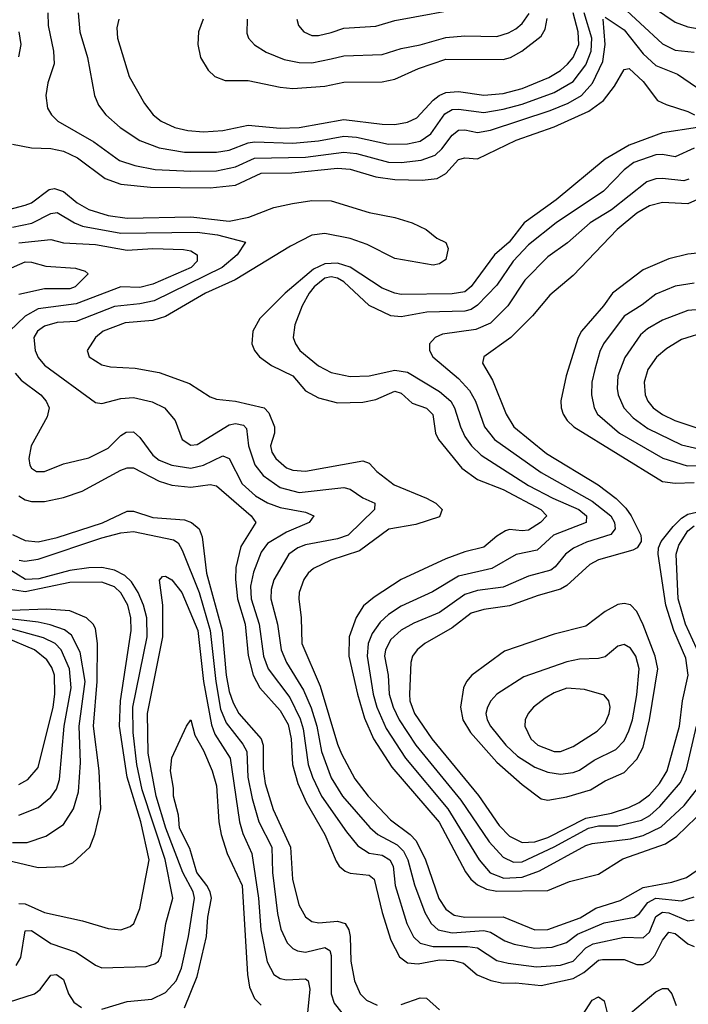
# Model space of a CAD drawing. Header units: inches. Extents: x 1305375 to 1407406, y 744550 to 841633.
# Tile 495 of 509: x 1402072 to 1404171, y 821997 to 825088. Entities that reach past the tile are written whole.
import ezdxf

# ---------------------------------------------------------------- set-up
doc = ezdxf.new("R2010")
doc.units = ezdxf.units.IN
doc.header["$MEASUREMENT"] = 0
doc.layers.add('B4802', color=7, linetype='Continuous')

msp = doc.modelspace()

# ---------------------------------------------------------------- linework, layer by layer
at = {"layer": 'B4802', "color": 5}
for points, elevation in [([(1404000.8, 825170), (1404130, 825081), (1404170, 825065.8), (1404230, 825055.7)], 1380), ([(1402942, 825090), (1402947.8, 825070), (1402964.5, 825050), (1402990, 825039.1), (1403010, 825039), (1403050, 825048.5), (1403090, 825061.7), (1403190, 825068.4), (1403250, 825085.9), (1403490, 825129.5)], 1460), ([(1403950, 825141.9), (1404090, 825012.5), (1404130, 824993), (1404190, 824986.5)], 1360), ([(1402161.3, 825110), (1402162, 825070), (1402178.1, 824990), (1402181, 824950), (1402161.3, 824890), (1402154.8, 824850), (1402160.2, 824810), (1402171.9, 824790), (1402192.1, 824770), (1402305.2, 824705.2), (1402385.8, 824645.8), (1402433.4, 824630), (1402497.9, 824617.9), (1402610, 824612.6), (1402690, 824614.2), (1402750, 824625.8), (1402810, 824653.4), (1402970, 824656.2), (1403090, 824672.1), (1403130, 824668.2), (1403230, 824641.4), (1403270, 824640.2), (1403332.3, 824647.7), (1403376.8, 824663.2), (1403397.5, 824682.5), (1403430, 824725.9), (1403450, 824741.5), (1403470, 824742.1), (1403510, 824733.8), (1403550, 824741), (1403737.3, 824802.7), (1403793.9, 824826.1), (1403835.9, 824850), (1403870.9, 824889.1), (1403903, 824957), (1403910.7, 825010), (1403903.7, 825090)], 1340), ([(1402256.4, 825110), (1402261.1, 825050), (1402285.8, 824970), (1402307, 824850), (1402320, 824820), (1402343, 824790), (1402387.9, 824750), (1402450, 824708.8), (1402510, 824685.9), (1402590, 824672.6), (1402690, 824672.3), (1402730, 824678.8), (1402790, 824701.7), (1402810, 824704.9), (1402930, 824700.9), (1403010, 824708.3), (1403090, 824723), (1403130, 824719.3), (1403230, 824697.7), (1403290, 824698.8), (1403330, 824707.2), (1403363.2, 824730), (1403407.5, 824792.5), (1403430, 824806.5), (1403450, 824807.7), (1403530, 824796.4), (1403590, 824807), (1403650, 824823), (1403750, 824860.1), (1403810, 824894.6), (1403850, 824946.9), (1403866.9, 824990), (1403868.4, 825030), (1403844.2, 825110)], 1360), ([(1402383.5, 825090), (1402377.5, 825062.5), (1402379.5, 825030), (1402415.7, 824910), (1402464.7, 824824.7), (1402491, 824790), (1402516.5, 824770), (1402559.6, 824750), (1402600.3, 824740.3), (1402650, 824735.8), (1402710, 824740.9), (1402790, 824757.4), (1402890, 824747.6), (1402950, 824749.8), (1403090, 824774.9), (1403210, 824759.9), (1403250, 824759.1), (1403290, 824766.5), (1403319.7, 824780.3), (1403370, 824835.4), (1403389.4, 824850.6), (1403410, 824859.2), (1403450, 824862.6), (1403530, 824851.4), (1403590, 824857), (1403650, 824872.1), (1403733.3, 824906.7), (1403770, 824929.1), (1403791.7, 824948.3), (1403810, 824970.1), (1403827.3, 825010), (1403825.7, 825050), (1403809.8, 825110)], 1380), ([(1402648.8, 825090), (1402633.5, 825050), (1402632.2, 825010), (1402640.5, 824970), (1402663.8, 824930), (1402685, 824910), (1402717.7, 824897.7), (1402790, 824897.1), (1402890, 824876), (1402930, 824872.2), (1403030, 824880.1), (1403090, 824892.5), (1403210, 824892.9), (1403250, 824902.1), (1403324.9, 824935.1), (1403410, 824964.8), (1403590, 824963.7), (1403613.6, 824970), (1403649.3, 824990), (1403710, 825036.8), (1403721.9, 825058.1), (1403728.4, 825091.6)], 1420), ([(1402786.4, 825090), (1402785.5, 825045.5), (1402791.2, 825030), (1402809.1, 825009.1), (1402846.4, 824986.4), (1402903.2, 824963.2), (1402950, 824953.8), (1402990, 824952.5), (1403050, 824965.2), (1403090, 824974.7), (1403210, 824978.8), (1403270, 824998), (1403330, 825009.3), (1403410, 825032.4), (1403470, 825037.5), (1403570, 825035.5), (1403607.2, 825047.2), (1403630, 825059.7), (1403650, 825076.3), (1403671.7, 825108.2)], 1440), ([(1403910, 825096.6), (1403970, 825056.2), (1404030, 824981.5), (1404070, 824944.8), (1404137.2, 824917.2), (1404196.8, 824876.8)], 1340), ([(1402070.1, 825050), (1402076.3, 825010), (1402068.8, 824971.2)], 1320), ([(1402050, 824697.3), (1402110, 824685.9), (1402170, 824684.3), (1402210, 824675), (1402254.2, 824654.2), (1402341.1, 824590), (1402390, 824572.2), (1402482.6, 824562.6), (1402670, 824560.1), (1402750, 824569.2), (1402830, 824606.6), (1402927.1, 824607.1), (1403070, 824621.7), (1403110, 824619.2), (1403190, 824595.3), (1403250, 824586.3), (1403336, 824584), (1403383.1, 824590), (1403410, 824605), (1403450, 824649.6), (1403470, 824654.3), (1403510, 824651), (1403631.4, 824710), (1403750, 824751.5), (1403859.1, 824800.9), (1403905, 824835), (1403940.1, 824879.9), (1403970, 824931.5), (1403985.4, 824934.6), (1404030, 824894.2), (1404074.9, 824834.9), (1404101.6, 824821.6), (1404170, 824800.1), (1404191, 824790)], 1320), ([(1404200.4, 824750), (1404090, 824732.8), (1403985.6, 824694.4), (1403910.6, 824650), (1403756.8, 824523.2), (1403656, 824450), (1403609, 824390), (1403562.9, 824350), (1403489.3, 824250.7), (1403470, 824234), (1403430, 824227.1), (1403270, 824225.9), (1403250, 824229.2), (1403210, 824245.7), (1403110, 824311.3), (1403070, 824323.8), (1403030, 824321.7), (1402995.2, 824304.8), (1402905.5, 824230), (1402826, 824150), (1402804.4, 824110), (1402800.9, 824070), (1402809.4, 824050), (1402825.4, 824030), (1402862.5, 824002.5), (1402930, 823970), (1402970, 823922.9), (1403010, 823901), (1403070, 823884.8), (1403150, 823887.4), (1403190, 823895.2), (1403250, 823922.2), (1403270, 823915.8), (1403304.7, 823884.7), (1403350, 823868.1), (1403369, 823849), (1403377.7, 823790), (1403386.8, 823770), (1403460.4, 823680.4), (1403510, 823644.4), (1403590, 823613.2), (1403708.3, 823550), (1403727.4, 823530), (1403707.9, 823510), (1403670, 823485.5), (1403650, 823483), (1403610, 823487.8), (1403597.1, 823483), (1403570, 823466.9), (1403530, 823431.6), (1403470, 823417.2), (1403410, 823395.4), (1403270, 823330.4), (1403184.9, 823275.1), (1403151.9, 823248.1), (1403128.9, 823211.1), (1403106.7, 823150), (1403106.1, 823090), (1403133.3, 822970), (1403155.3, 822895.3), (1403183.6, 822830), (1403240.8, 822740.8), (1403388.9, 822568.9), (1403472.1, 822412.1), (1403489.2, 822389.2), (1403510, 822371.8), (1403537.9, 822357.9), (1403570, 822351.5), (1403730, 822354.1), (1403798.1, 822381.9), (1403890, 822404.9), (1403966.2, 822453.8), (1404099.4, 822500.6), (1404135.1, 822524.9), (1404196.4, 822583.6)], 1320), ([(1404190, 824685.3), (1404130, 824657.7), (1404090, 824665.4), (1404070, 824664.3), (1404000.2, 824639.8), (1403970, 824617.2), (1403905.3, 824550), (1403756.8, 824450), (1403670, 824381), (1403621.5, 824330), (1403570, 824254.3), (1403510, 824191.6), (1403490, 824178.7), (1403470, 824173.1), (1403350.7, 824170), (1403270, 824154.8), (1403238, 824158), (1403170, 824190.4), (1403090, 824265.2), (1403070, 824276.4), (1403050, 824280.8), (1403030, 824276.3), (1402997.3, 824250), (1402980.7, 824230), (1402959.1, 824190), (1402936.6, 824130), (1402931.5, 824090), (1402938, 824070), (1402952.4, 824050), (1403010, 824001), (1403050, 823980.6), (1403110, 823967.6), (1403169.4, 823970), (1403250, 823988), (1403290, 823981.6), (1403390, 823920.6), (1403425.9, 823890), (1403437.6, 823870), (1403455.9, 823810), (1403470, 823779.8), (1403491, 823750), (1403520.8, 823720.8), (1403670, 823626.1), (1403745.7, 823585.7), (1403827.9, 823550), (1403851.4, 823530), (1403851.3, 823510), (1403748.3, 823470), (1403697.5, 823422.5), (1403631, 823409), (1403554.7, 823365.3), (1403450, 823341.1), (1403368.1, 823291.9), (1403270, 823246.8), (1403230, 823220.7), (1403203.6, 823196.4), (1403179, 823161), (1403166.4, 823130), (1403163.4, 823090), (1403182.2, 822970), (1403193.3, 822930), (1403222.9, 822862.9), (1403283.7, 822770), (1403417, 822610), (1403515.2, 822450), (1403549.5, 822409.5), (1403592.3, 822392.3), (1403650, 822395.9), (1403703.8, 822416.2), (1403850, 822495.4), (1403870, 822501.6), (1403990, 822515.7), (1404030, 822526.4), (1404086.1, 822553.9), (1404158.7, 822621.3), (1404197.4, 822670)], 1340), ([(1404172.6, 824587.4), (1404157.2, 824582.8), (1404090, 824589.6), (1404070, 824588.8), (1404041.1, 824578.9), (1403930, 824491.3), (1403863.4, 824450), (1403792.4, 824387.6), (1403730, 824343.2), (1403658.2, 824270), (1403604.7, 824190), (1403550, 824135.5), (1403504.1, 824115.9), (1403399.5, 824100.5), (1403376.5, 824090), (1403358.9, 824070), (1403358.9, 824050), (1403369.4, 824030), (1403450, 823961.4), (1403484.3, 823924.3), (1403503.4, 823890), (1403531.5, 823810), (1403562.9, 823770), (1403710, 823667), (1403870, 823576.8), (1403928.7, 823530), (1403940.1, 823510), (1403941.5, 823490), (1403928.1, 823471.9), (1403852.1, 823447.9), (1403811.3, 823428.7), (1403785.9, 823410), (1403753.3, 823370), (1403739.8, 823360.2), (1403670, 823341.1), (1403590, 823306.1), (1403510, 823296.2), (1403470, 823283.4), (1403390, 823227.4), (1403310, 823193.3), (1403270, 823171.1), (1403237.9, 823142), (1403220.4, 823110), (1403217.7, 823090), (1403228.9, 823030), (1403232.8, 822970), (1403244.6, 822930), (1403263.3, 822890), (1403316.2, 822810), (1403457.8, 822637.8), (1403546.6, 822506.6), (1403590, 822459), (1403623, 822443), (1403650, 822443.9), (1403750, 822491.4), (1403857.8, 822550), (1403890, 822556.6), (1403950, 822557.2), (1404025, 822575), (1404050.3, 822589.7), (1404082.5, 822617.5), (1404147.3, 822692.7), (1404165.4, 822734.6), (1404197, 822870)], 1360), ([(1401990, 824480.2), (1402090, 824505.9), (1402110, 824513.3), (1402164.9, 824555.1), (1402182, 824558), (1402210, 824548.7), (1402252.9, 824512.9), (1402290, 824492.4), (1402350, 824473.9), (1402410, 824464.7), (1402610, 824469.4), (1402730, 824455.5), (1402791.4, 824468.6), (1402870, 824499), (1402928.9, 824511.1), (1402990, 824520.2), (1403050, 824519.2), (1403170, 824482.4), (1403250, 824467.2), (1403304.2, 824450), (1403348.5, 824430), (1403382.2, 824402.2), (1403410, 824388.2), (1403417.5, 824370), (1403410, 824335.1), (1403390, 824321.8), (1403370, 824317.8), (1403250, 824338), (1403162.9, 824382.9), (1403110, 824400.8), (1403030, 824416.9), (1402990, 824411.7), (1402922.6, 824377.4), (1402748.6, 824271.4), (1402655.9, 824230), (1402530, 824156.6), (1402490, 824144.1), (1402403.3, 824136.7), (1402334.9, 824110), (1402310.2, 824090), (1402284, 824050), (1402290.3, 824030), (1402330, 824004.6), (1402357.8, 823997.8), (1402434.5, 823994.5), (1402510, 823980.1), (1402606, 823946), (1402670, 823904.3), (1402690, 823896.4), (1402750, 823890.5), (1402840.1, 823870), (1402854.3, 823854.3), (1402872.9, 823810), (1402871.9, 823790), (1402859.4, 823750), (1402863.6, 823730), (1402876.1, 823710), (1402910, 823681.5), (1402930, 823673.5), (1402970, 823670.8), (1403150, 823703.3), (1403170, 823696), (1403193.7, 823670), (1403248, 823628), (1403350, 823586.4), (1403378.4, 823570), (1403398.9, 823550), (1403390, 823527.3), (1403316.4, 823503.6), (1403231.4, 823488.6), (1403139.3, 823420.7), (1403049.2, 823390.8), (1402995.1, 823364.9), (1402977.9, 823350), (1402964.8, 823330), (1402950.1, 823290), (1402949.1, 823270), (1402956.5, 823210), (1402958.5, 823130), (1403015.8, 822995.8), (1403070, 822813), (1403082.7, 822782.7), (1403124.3, 822704.3), (1403166.4, 822650), (1403236.2, 822576.2), (1403298.5, 822530), (1403317.1, 822510), (1403346.5, 822450), (1403388.4, 822328.4), (1403410, 822294.9), (1403436.1, 822276.1), (1403469.8, 822269.8), (1403590, 822271.5), (1403690, 822230.4), (1403730, 822231.8), (1403831.9, 822268.1), (1403881.5, 822298.5), (1403957.6, 822322.4), (1404030, 822363.3), (1404119.7, 822380.3), (1404165.4, 822394.6), (1404213.1, 822426.9)], 1280), ([(1404266.7, 824553.3), (1404170, 824510.6), (1404090, 824514.6), (1404050, 824503.7), (1404010, 824480.5), (1403947.7, 824430), (1403810, 824285), (1403736.6, 824223.4), (1403681.9, 824158.1), (1403614.1, 824090), (1403529.2, 824030), (1403525.5, 824010), (1403556.8, 823956.8), (1403599.6, 823850), (1403623.8, 823810), (1403726.1, 823726.1), (1403888.1, 823628.1), (1403944.9, 823584.9), (1403975, 823555), (1403992, 823530), (1404022.2, 823470), (1404023, 823457), (1404023.3, 823450), (1404011.1, 823430), (1403997.4, 823422.6), (1403890, 823392.1), (1403862, 823378.1), (1403790, 823312), (1403770, 823300.3), (1403699.6, 823280.4), (1403610, 823247.5), (1403530, 823236.7), (1403490, 823224.4), (1403430, 823178.4), (1403344.6, 823130), (1403320.5, 823110), (1403305.6, 823090), (1403300.4, 823070), (1403295.7, 822970), (1403297, 822950), (1403311.8, 822910), (1403366.5, 822830), (1403512.4, 822652.4), (1403577.8, 822557.8), (1403610, 822524.5), (1403650, 822505.1), (1403690, 822506.9), (1403730, 822520.5), (1403850, 822581.5), (1403930, 822596.3), (1403985.2, 822614.8), (1404017.4, 822630), (1404050, 822654.3), (1404080.7, 822690), (1404105.2, 822730), (1404144.2, 822870), (1404153.7, 822950), (1404170.7, 823030), (1404163.4, 823083.4), (1404126.4, 823170), (1404100.8, 823250), (1404076.7, 823410), (1404077.9, 823430), (1404086.6, 823450), (1404123.5, 823496.5), (1404150, 823523), (1404170, 823535.3), (1404330, 823572.4)], 1380), ([(1402050, 824436.5), (1402110.6, 824449.4), (1402170, 824479.9), (1402190, 824483.3), (1402245, 824450), (1402270, 824440.2), (1402390, 824417.9), (1402630, 824421.6), (1402693.2, 824413.2), (1402781.3, 824390), (1402755.1, 824350), (1402708, 824310), (1402494.2, 824205.9), (1402450, 824195.6), (1402370, 824188.1), (1402250, 824140.6), (1402190, 824137.2), (1402150, 824125.7), (1402128, 824110), (1402116.9, 824090), (1402120.8, 824050), (1402130, 824027.6), (1402150, 824003.6), (1402310, 823886.7), (1402330, 823882.7), (1402390, 823898.7), (1402430, 823902.1), (1402488.2, 823888.2), (1402527.2, 823870), (1402560.9, 823830), (1402582, 823770), (1402610, 823752.4), (1402630, 823754.5), (1402730, 823816.6), (1402750, 823820.7), (1402774.8, 823814.8), (1402784.4, 823804.4), (1402790.6, 823750), (1402810.7, 823690.7), (1402837, 823657), (1402890, 823619.7), (1402950, 823603.6), (1403090, 823619.6), (1403110, 823614.4), (1403150, 823586.7), (1403187.2, 823570), (1403185.8, 823550), (1403103.7, 823470), (1403070, 823457.9), (1402970, 823439.6), (1402945.4, 823430), (1402917.2, 823410), (1402870.4, 823329.6), (1402861.4, 823298.6), (1402860.6, 823270), (1402882.1, 823190), (1402893.1, 823110), (1402909.7, 823070), (1402963.4, 822983.4), (1402987.9, 822927.9), (1403005.3, 822870), (1403019.7, 822790), (1403050, 822707.7), (1403086.1, 822650), (1403171.5, 822551.5), (1403196.8, 822530), (1403257.5, 822497.5), (1403277.2, 822477.2), (1403291.4, 822450), (1403312.1, 822372.1), (1403344.4, 822284.4), (1403363.7, 822250), (1403386.4, 822230), (1403430, 822220.6), (1403530, 822228.4), (1403550, 822223.1), (1403595.8, 822195.8), (1403625, 822185.1), (1403690, 822172.6), (1403744.3, 822175.7), (1403789.2, 822190.8), (1403823.5, 822216.5), (1403907.2, 822252.8), (1404002.6, 822270), (1404017.8, 822282.2), (1404043.9, 822316.1), (1404070, 822329.4), (1404150, 822321.4), (1404190, 822334)], 1260), ([(1402070, 824388.1), (1402170, 824398.3), (1402210, 824387.6), (1402310, 824382.3), (1402410, 824365.1), (1402490, 824369.8), (1402586.3, 824366.3), (1402610, 824362.1), (1402630.1, 824350.1), (1402629.6, 824330), (1402610.5, 824310), (1402490, 824258), (1402450, 824247.2), (1402390, 824249.6), (1402250, 824196.1), (1402130, 824179.9), (1402090, 824157.9), (1402040.8, 824110)], 1240), ([(1404330, 824368.4), (1404170, 824352.1), (1404110, 824337), (1404030, 824302.8), (1403933.3, 824230), (1403905.7, 824190), (1403836.5, 824110), (1403825.4, 824090), (1403787.7, 823970), (1403771.7, 823891.7), (1403771.9, 823870), (1403778.2, 823850), (1403791.2, 823830), (1403812.5, 823810), (1404090, 823638.7), (1404130, 823632.6), (1404190, 823635)], 1420), ([(1402030, 824301.8), (1402090, 824328.5), (1402110, 824327.4), (1402154.8, 824314.8), (1402247.6, 824307.6), (1402278.3, 824298.3), (1402287, 824290), (1402246.5, 824250), (1402230, 824243.1), (1402150, 824243.7), (1402070, 824225.4)], 1220), ([(1404190, 824261.3), (1404130, 824251.7), (1404070, 824226.7), (1404027, 824193), (1403970, 824156.9), (1403904.9, 824070), (1403893.6, 824046.4), (1403877.5, 823990), (1403868.9, 823950), (1403868, 823910), (1403875.5, 823870), (1403886.4, 823850), (1403955.5, 823790), (1404091.7, 823711.7), (1404167.7, 823687.7), (1404250, 823688.1)], 1440), ([(1404442.9, 824197.1), (1404170, 824175.7), (1404090, 824144.4), (1404042.9, 824117.1), (1404020.9, 824099.1), (1403972.1, 824027.9), (1403950.5, 823970), (1403947.7, 823930), (1403950.9, 823910), (1403968.8, 823870), (1403998, 823838), (1404044.3, 823804.3), (1404150, 823753.7), (1404217.8, 823737.8)], 1460), ([(1404230.4, 824109.6), (1404150, 824083.7), (1404103.7, 824056.3), (1404071.5, 824028.5), (1404044.5, 823990), (1404033, 823950), (1404036.1, 823910), (1404044.6, 823890), (1404061, 823870), (1404090, 823848.9), (1404129.3, 823830), (1404230, 823796.2)], 1480), ([(1402058.1, 823978.1), (1402076.7, 823956.7), (1402138.6, 823910), (1402155.9, 823890), (1402164.6, 823870), (1402158.4, 823841.6), (1402108.7, 823750), (1402100.9, 823710), (1402104.8, 823690), (1402110, 823679.6), (1402124.9, 823670), (1402150, 823670.1), (1402210, 823693.2), (1402290, 823712.1), (1402350, 823743.1), (1402390, 823782.3), (1402407, 823793), (1402430, 823794.4), (1402450, 823776.5), (1402490, 823721.1), (1402510, 823705.5), (1402550, 823689.4), (1402610, 823679.6), (1402650, 823689.7), (1402710, 823718.5), (1402730, 823710.9), (1402770.8, 823630.8), (1402812.9, 823592.9), (1402850, 823571.7), (1402890, 823556.2), (1402970, 823541.9), (1402995.5, 823530), (1402981.3, 823510), (1402910, 823479), (1402850, 823444), (1402830, 823416.5), (1402806.7, 823353.3), (1402797, 823310), (1402799.2, 823270), (1402823.9, 823190), (1402837.4, 823090), (1402852.3, 823050), (1402920.2, 822960.2), (1402953.3, 822893.3), (1402962, 822862), (1402978.5, 822750), (1402991.7, 822710), (1403020.4, 822650), (1403097.9, 822538), (1403134, 822494), (1403170, 822471.6), (1403210, 822464.5), (1403234.3, 822450), (1403245.3, 822430), (1403251.3, 822370), (1403288, 822250), (1403308.6, 822208.6), (1403330, 822188.2), (1403370, 822178), (1403478.2, 822178.2), (1403510, 822174.1), (1403570, 822134.4), (1403605.8, 822125.8), (1403694.6, 822114.6), (1403770, 822119.5), (1403810, 822132.2), (1403850, 822174.1), (1403873, 822187), (1403970, 822207.4), (1404030, 822205.2), (1404050, 822223.3), (1404070, 822272.1), (1404090, 822285.9), (1404110, 822283.4), (1404170, 822258.3), (1404190, 822262.1)], 1240), ([(1402070, 823592.8), (1402090, 823580.6), (1402110, 823575.5), (1402150, 823575.5), (1402210, 823588), (1402268.3, 823608.3), (1402390, 823673.9), (1402410, 823681.1), (1402430, 823680.7), (1402510, 823638.8), (1402550, 823626.5), (1402610, 823620.1), (1402670, 823629.3), (1402690, 823625), (1402799.3, 823530), (1402814, 823510), (1402766.3, 823433.7), (1402751.3, 823368.7), (1402749.6, 823330.4), (1402756.6, 823270), (1402780.3, 823190), (1402790, 823091.6), (1402805.5, 823030), (1402826.6, 822990), (1402890, 822919.5), (1402914.9, 822874.9), (1402925.2, 822830), (1402928.6, 822750), (1402945.6, 822690), (1402971.6, 822631.6), (1403030.8, 822530), (1403065.6, 822445.6), (1403075.5, 822430), (1403094.4, 822414.4), (1403110, 822408.7), (1403170, 822402), (1403185.3, 822390), (1403210, 822284.4), (1403237.9, 822197.9), (1403265.3, 822145.3), (1403290, 822126.7), (1403323.6, 822123.6), (1403390, 822135.8), (1403434.3, 822134.3), (1403465.5, 822125.5), (1403509, 822089), (1403551.4, 822071.4), (1403590, 822062.9), (1403630, 822064.2), (1403710, 822055.5), (1403810, 822077.7), (1403843.2, 822096.8), (1403890, 822135), (1403902.2, 822137.8), (1403970, 822137.2), (1404010, 822122.1), (1404030, 822121.4), (1404050, 822130.8), (1404066.6, 822150), (1404090, 822198.5), (1404110, 822222.8), (1404130, 822219.4), (1404170, 822186.2), (1404190, 822177.7)], 1220), ([(1402050, 823471.5), (1402090, 823452.5), (1402130, 823448.7), (1402190, 823462.4), (1402331.9, 823508.1), (1402410, 823545.1), (1402430, 823544.9), (1402490, 823525.7), (1402590, 823517.7), (1402611.8, 823510), (1402635.5, 823490), (1402645, 823465), (1402659.3, 823350), (1402708.4, 823170), (1402720.6, 823030), (1402730, 822979), (1402742.8, 822942.8), (1402760.7, 822910), (1402830.4, 822830), (1402836.5, 822810), (1402836.5, 822736.5), (1402843.2, 822690), (1402868.4, 822608.4), (1402922.8, 822490), (1402929.1, 822390), (1402949.1, 822309.1), (1402970, 822271), (1402990, 822256.8), (1403012, 822252), (1403070, 822257.9), (1403094.6, 822250), (1403106.1, 822230), (1403110, 822210), (1403111.8, 822131.8), (1403123.6, 822070), (1403140.8, 822030), (1403161.4, 822010), (1403194.2, 821994.2)], 1180), ([(1402070.8, 823390.8), (1402088.6, 823388.6), (1402130, 823394), (1402330, 823461.2), (1402390, 823476.6), (1402430, 823481.4), (1402555.2, 823455.2), (1402570, 823445.8), (1402582.5, 823422.5), (1402636.1, 823290), (1402669.9, 823169.9), (1402687.7, 823010), (1402702.9, 822922.9), (1402720.6, 822880.6), (1402773.3, 822813.3), (1402785.6, 822790), (1402788.6, 822710), (1402802.4, 822642.4), (1402823.3, 822570), (1402863.9, 822490), (1402865.6, 822410), (1402881.7, 822281.7), (1402892.6, 822232.6), (1402912.5, 822190), (1402930, 822171.4), (1402944.4, 822164.4), (1402970, 822160.5), (1403030, 822174.7), (1403045.8, 822165.8), (1403050.1, 822150.1), (1403050.1, 822030), (1403060.1, 822000.1), (1403083.8, 821970)], 1160), ([(1404208.5, 823090), (1404162.3, 823190), (1404139.3, 823270), (1404133, 823410), (1404141.4, 823438.6), (1404170, 823483.2), (1404190, 823498.6)], 1360), ([(1402061.8, 822118.2), (1402076.1, 822143.9), (1402090, 822227.1), (1402110, 822227.9), (1402170, 822187.4), (1402250, 822160.4), (1402310, 822119.3), (1402330, 822111), (1402470, 822115), (1402496.4, 822123.6), (1402507.7, 822132.3), (1402516.7, 822150), (1402531.6, 822250), (1402553.4, 822330), (1402529, 822451), (1402457.3, 822670), (1402440.1, 822750), (1402428.3, 822850), (1402428, 822930), (1402472.5, 823150), (1402471.8, 823210), (1402461.6, 823250), (1402444, 823290), (1402423.2, 823323.2), (1402402.7, 823342.7), (1402370, 823359.5), (1402330, 823367.9), (1402290, 823367.6), (1402230, 823358.3), (1402132.7, 823332.7), (1402090.9, 823330.9), (1402030, 823367.9)], 1160), ([(1402330, 821980.9), (1402410, 822005), (1402487.4, 822012.6), (1402530, 822033.4), (1402563.3, 822070), (1402580.2, 822110), (1402602.1, 822210), (1402621.1, 822330), (1402616.9, 822350), (1402584.2, 822410), (1402531.1, 822550), (1402500.8, 822650), (1402475.3, 822784.7), (1402474, 822910), (1402521.4, 823150), (1402522.3, 823250), (1402511.1, 823328.9), (1402520.3, 823339.7), (1402530, 823341.5), (1402550, 823329.3), (1402581.2, 823290), (1402631.7, 823170), (1402649, 823010), (1402674.1, 822874.1), (1402685.3, 822845.3), (1402732.8, 822770), (1402762.2, 822570), (1402773, 822533), (1402801.6, 822470), (1402822.1, 822330), (1402829.8, 822230), (1402849.5, 822129.5), (1402870, 822090.2), (1402890, 822077.5), (1402910, 822073.3), (1402970, 822076.4), (1402977.6, 822070), (1402983.7, 822043.7), (1402975.5, 821970)], 1140), ([(1402070, 822312.7), (1402090, 822312.5), (1402150, 822285.3), (1402270, 822258.6), (1402350, 822234.2), (1402390, 822230.9), (1402419.2, 822240.8), (1402430.6, 822250), (1402450, 822297.6), (1402478.5, 822450), (1402452.6, 822570), (1402409.5, 822709.5), (1402385.4, 822870), (1402388.6, 822950), (1402422.3, 823170), (1402421.5, 823210), (1402411.7, 823250), (1402390, 823288.5), (1402370, 823307.8), (1402330, 823322), (1402230, 823320.9), (1402090, 823291.8), (1402010, 823304.5)], 1180), ([(1402010, 822454), (1402130, 822425.7), (1402210, 822429.6), (1402239.5, 822440.5), (1402292.5, 822490), (1402308.7, 822531.3), (1402326.9, 822610), (1402322.1, 822730), (1402304.1, 822870), (1402316.1, 823010), (1402316.7, 823130), (1402310, 823176.5), (1402302.7, 823190), (1402282.1, 823210), (1402230, 823231.8), (1402157.1, 823237.1), (1402046.4, 823233.6)], 1220), ([(1402050, 822504.2), (1402095.4, 822504.6), (1402155, 822525), (1402210, 822561.6), (1402241.5, 822610), (1402256.7, 822663.3), (1402263.6, 822756.4), (1402259.5, 822870), (1402278.1, 823010), (1402262.6, 823102.6), (1402235.4, 823155.4), (1402212.8, 823172.8), (1402168, 823188), (1402130, 823196.6), (1401970, 823215.4)], 1240), ([(1402070, 822590.1), (1402130, 822615.1), (1402170, 822646.6), (1402187.9, 822672.1), (1402197.2, 822702.8), (1402211.9, 822870), (1402233.6, 822990), (1402228.3, 823050), (1402203, 823110), (1402183.7, 823130), (1402147.4, 823147.4), (1402030, 823179.8)], 1260), ([(1402070, 822686.9), (1402097.6, 822702.4), (1402130, 822740.7), (1402177.9, 822930), (1402182.6, 822970), (1402181.6, 823030), (1402173.7, 823053.7), (1402157.8, 823077.8), (1402118.5, 823110), (1402030, 823147.4)], 1280), ([(1402590, 821985.5), (1402630, 822084.3), (1402658.9, 822210), (1402663.3, 822270), (1402674.4, 822330), (1402670.5, 822350), (1402660.1, 822370), (1402628.6, 822410), (1402606.1, 822486.1), (1402574.1, 822550), (1402570.8, 822590.8), (1402555.8, 822650), (1402555.8, 822675.8), (1402545.9, 822730), (1402550, 822770.8), (1402596.2, 822870), (1402610, 822890.3), (1402621.9, 822841.9), (1402650, 822794), (1402677.1, 822730), (1402690, 822683), (1402697.2, 822570), (1402704.8, 822530), (1402723.4, 822470), (1402770.9, 822370), (1402787.7, 822090), (1402794, 822050), (1402810, 822015.3), (1402830, 821993.9)], 1120), ([(1402010, 821995.3), (1402119.1, 822030), (1402136.6, 822043.4), (1402170, 822088.5), (1402188, 822090), (1402210, 822074.5), (1402225.5, 822030), (1402242.9, 822002.9), (1402266.8, 821986.8)], 1140), ([(1403970, 821952), (1404070, 822035.8), (1404090, 822045.9), (1404105.8, 822045.8), (1404119.4, 822030), (1404132.9, 821992.9)], 1180), ([(1403270, 821996.2), (1403330, 822016.7), (1403350, 822016.4), (1403390, 821979.3)], 1180), ([(1403817.9, 821930), (1403870, 822009.7), (1403890, 822020.3), (1403907.4, 822007.4), (1403917, 821970)], 1180)]:
    msp.add_lwpolyline(points, dxfattribs=dict(at, elevation=elevation))
for points, elevation in [([(1403970, 823255.6), (1403950, 823252.1), (1403910, 823229.9), (1403850, 823184.5), (1403750, 823159.3), (1403594.5, 823105.5), (1403492.1, 823030), (1403475.4, 823010), (1403465.9, 822990), (1403455.9, 822930), (1403463.4, 822890), (1403487.9, 822850), (1403570, 822756.9), (1403650, 822686.8), (1403710, 822641.6), (1403730, 822637.3), (1403790, 822648.2), (1403864.5, 822670), (1403910, 822698.1), (1403970, 822725), (1404010, 822766.8), (1404030, 822804.3), (1404049.7, 822890), (1404075.3, 823050), (1404067.4, 823090), (1404030, 823188.5), (1404010, 823229.9), (1403990, 823251.1)], 1420), ([(1403970, 823126.6), (1403950, 823120.7), (1403910, 823088.1), (1403890, 823082.3), (1403830, 823079.9), (1403790, 823071.9), (1403655.6, 823024.4), (1403570.2, 822970), (1403551.5, 822950), (1403540.7, 822930), (1403536.1, 822910), (1403539.6, 822890), (1403550.6, 822870), (1403598.3, 822810), (1403635.4, 822775.4), (1403690, 822740.8), (1403730, 822725.3), (1403770, 822719.7), (1403810, 822724.6), (1403830, 822731.9), (1403876.4, 822763.6), (1403943.5, 822796.5), (1403970, 822824.3), (1403985.1, 822854.9), (1403996.2, 822890), (1404010, 822968.5), (1404017.7, 823050), (1404006.5, 823090), (1403990, 823115.4)], 1440), ([(1403790, 822989.1), (1403750, 822974.7), (1403721.7, 822958.3), (1403685.2, 822930), (1403668.6, 822910), (1403659.4, 822890), (1403658, 822870), (1403677.2, 822830), (1403699, 822810), (1403750, 822790.5), (1403770, 822790.1), (1403810, 822806.3), (1403885.7, 822854.3), (1403910, 822879.7), (1403923.1, 822910), (1403925.8, 822930), (1403921.7, 822950), (1403907.3, 822967.3), (1403845.4, 822985.4)], 1460)]:
    msp.add_lwpolyline(points, close=True, dxfattribs=dict(at, elevation=elevation))

doc.saveas('drawing.dxf')
